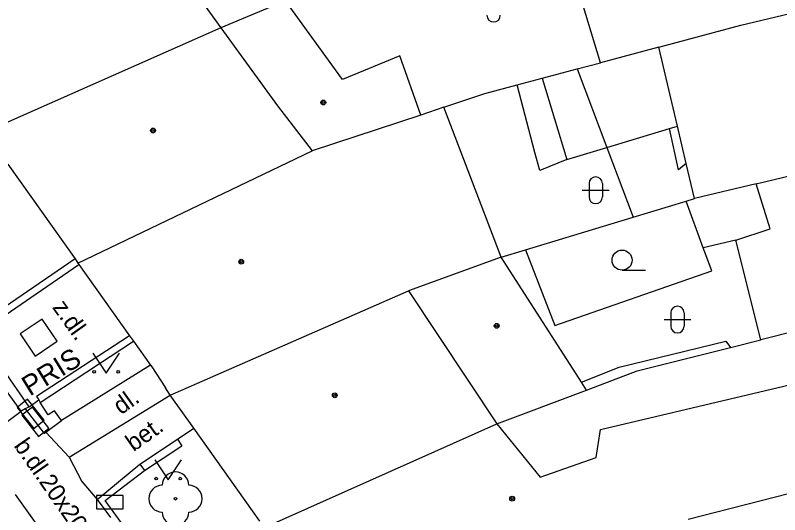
# Model space of a CAD drawing. Extents: x -595546 to -593986, y -1160845 to -1159202.
# Drawn here: x -595239.81 to -595211.21, y -1160525.16 to -1160506.47 of the extents above; entities that cross this region are included whole.
import ezdxf

# ---------------------------------------------------------------- set-up
doc = ezdxf.new("R2010")
doc.units = 0
for name, color, linetype in [('DOP - kresba z DSPS bez souradnic', 7, 'Continuous'), ('DOP - rozhrani ploch obecne', 7, 'Continuous'), ('Level 22', 7, 'Continuous'), ('Level 24', 7, 'Continuous'), ('Level 26', 7, 'Continuous'), ('Level 36', 7, 'Continuous'), ('Level 39', 7, 'Continuous'), ('TM - budovy zdene_ betonove - VP', 7, 'Continuous'), ('TM - chodniky - VP', 7, 'Continuous'), ('TM - letecke snimky - pomocna linie', 7, 'Continuous'), ('TM - plot drateny_ kovovy - VP', 7, 'Continuous'), ('TM - podezdivka plotu - VP', 7, 'Continuous'), ('TM - pomocna konstrukcni linie', 7, 'Continuous'), ('TM - popis objektu', 7, 'Continuous'), ('TM - popis povrchu', 7, 'Continuous'), ('TM - rozhrani mezi zpev. plochami mezi sebou - VP', 7, 'Continuous'), ('TM - rozhrani ploch obecne - VP', 7, 'Continuous'), ('TM - vjezd na pozemek', 7, 'Continuous'), ('TM - vstup do budovy - zdene_ betonove', 7, 'Continuous'), ('TM - zed operna - VP', 7, 'Continuous')]:
    doc.layers.add(name, color=color, linetype=linetype)

msp = doc.modelspace()

# ---------------------------------------------------------------- linework, layer by layer
at = {"layer": 'DOP - kresba z DSPS bez souradnic'}
for points in [[(-595220.1, -1160508.82), (-595219.18, -1160511.86)], [(-595220.37, -1160511.6), (-595221.04, -1160509.07)], [(-595217.68, -1160511.41), (-595215.33, -1160510.71)], [(-595215.33, -1160510.71), (-595215.04, -1160510.62)], [(-595215, -1160512.25), (-595215.33, -1160510.71)], [(-595219.18, -1160511.86), (-595217.68, -1160511.41)], [(-595220.19, -1160512.28), (-595220.37, -1160511.6)], [(-595219.18, -1160511.86), (-595220.19, -1160512.28)], [(-595214.71, -1160512.01), (-595215, -1160512.25)], [(-595214.07, -1160515.17), (-595214.71, -1160513.42)], [(-595212.85, -1160514.88), (-595214.07, -1160515.17)], [(-595220.72, -1160515.24), (-595219.63, -1160518.08)], [(-595213.75, -1160516.03), (-595214.07, -1160515.17)], [(-595219.63, -1160518.08), (-595213.75, -1160516.03)], [(-595217.22, -1160519.64), (-595213.23, -1160518.66)], [(-595213.23, -1160518.66), (-595213.05, -1160518.9)], [(-595218.63, -1160520.2), (-595217.22, -1160519.64)]]:
    msp.add_lwpolyline(points, dxfattribs=at)
at = {"layer": 'DOP - rozhrani ploch obecne'}
for points in [[(-595212.67, -1160506.84), (-595177.61, -1160498.48)], [(-595217.91, -1160508.24), (-595219.69, -1160502.4)], [(-595212.09, -1160512.77), (-595176.8, -1160504.27)], [(-595215.73, -1160507.66), (-595212.67, -1160506.84)], [(-595215.73, -1160507.66), (-595217.91, -1160508.24)], [(-595215.04, -1160510.62), (-595215.73, -1160507.66)], [(-595218.79, -1160508.47), (-595217.91, -1160508.24)], [(-595220.1, -1160508.82), (-595218.79, -1160508.47)], [(-595221.04, -1160509.07), (-595220.1, -1160508.82)], [(-595222.24, -1160509.39), (-595221.04, -1160509.07)], [(-595223.78, -1160509.9), (-595222.24, -1160509.39)], [(-595214.71, -1160512.01), (-595215.04, -1160510.62)], [(-595214.4, -1160513.33), (-595214.71, -1160512.01)], [(-595212.09, -1160512.77), (-595214.4, -1160513.33)], [(-595211.57, -1160514.46), (-595212.09, -1160512.77)], [(-595216.7, -1160514.02), (-595214.71, -1160513.42)], [(-595214.71, -1160513.42), (-595214.4, -1160513.33)], [(-595220.72, -1160515.24), (-595216.7, -1160514.02)], [(-595212.85, -1160514.88), (-595211.57, -1160514.46)], [(-595211.92, -1160518.62), (-595212.85, -1160514.88)], [(-595221.63, -1160515.52), (-595220.72, -1160515.24)], [(-595204.85, -1160516.83), (-595211.92, -1160518.62)], [(-595213.05, -1160518.9), (-595211.92, -1160518.62)], [(-595216.54, -1160519.78), (-595213.05, -1160518.9)], [(-595218.44, -1160520.5), (-595216.54, -1160519.78)]]:
    msp.add_lwpolyline(points, dxfattribs=at)
at = {"layer": 'Level 22'}
msp.add_circle((-595233.82, -1160524.56), 0.05, dxfattribs=at)
for centre, start, end in [((-595233.82, -1160524.06), 0, 180), ((-595234.32, -1160524.56), 90, 270), ((-595233.32, -1160524.56), 270, 90), ((-595233.82, -1160525.06), 180, 0)]:
    msp.add_arc(centre, 0.5, start, end, dxfattribs=at)
at = {"layer": 'Level 24'}
for points in [[(-595239.747, -1160521.145), (-595239.124, -1160521.927), (-595238.733, -1160521.615), (-595239.356, -1160520.833)], [(-595239.565, -1160521.44), (-595238.949, -1160522.228), (-595238.555, -1160521.92), (-595239.171, -1160521.132)], [(-595236.778, -1160524.939), (-595235.778, -1160524.939), (-595235.778, -1160524.439), (-595236.778, -1160524.439)]]:
    msp.add_lwpolyline(points, close=True, dxfattribs=at)
at = {"layer": 'Level 26'}
msp.add_lwpolyline([(-595239.077, -1160519.224), (-595238.246, -1160518.667), (-595238.803, -1160517.836), (-595239.634, -1160518.393)], close=True, dxfattribs=at)
at = {"layer": 'Level 36'}
for p, q in [((-595218.346, -1160512.766), (-595218.346, -1160513.266)), ((-595217.846, -1160512.766), (-595217.846, -1160513.266)), ((-595218.596, -1160513.016), (-595217.596, -1160513.016)), ((-595217.11, -1160516.005), (-595216.235, -1160516.005)), ((-595215.286, -1160517.606), (-595215.286, -1160518.106)), ((-595214.786, -1160517.606), (-595214.786, -1160518.106)), ((-595215.536, -1160517.856), (-595214.536, -1160517.856))]:
    msp.add_line(p, q, dxfattribs=at)
for points in [[(-595236.91, -1160519.11), (-595236.41, -1160519.86), (-595235.91, -1160519.11)], [(-595234.59, -1160523.11), (-595234.09, -1160523.86), (-595233.59, -1160523.11)]]:
    msp.add_lwpolyline(points, dxfattribs=at)
for centre, radius in [((-595217.11, -1160515.63), 0.375), ((-595236.86, -1160519.81), 0.05), ((-595235.961, -1160519.81), 0.05), ((-595234.54, -1160523.81), 0.05), ((-595233.641, -1160523.81), 0.05)]:
    msp.add_circle(centre, radius, dxfattribs=at)
for centre, start, end in [((-595221.916, -1160506.466), 180, 0), ((-595218.096, -1160512.766), 0, 180), ((-595218.096, -1160513.266), 180, 0), ((-595215.036, -1160517.606), 0, 180), ((-595215.036, -1160518.106), 180, 0)]:
    msp.add_arc(centre, 0.25, start, end, dxfattribs=at)
at = {"layer": 'Level 39'}
for centre, radius in [((-595228.29, -1160509.73), 0.09), ((-595228.29, -1160509.73), 0.0398), ((-595234.66, -1160510.78), 0.09), ((-595234.66, -1160510.78), 0.0398), ((-595231.36, -1160515.69), 0.09), ((-595231.36, -1160515.69), 0.0398), ((-595221.8, -1160518.09), 0.09), ((-595221.8, -1160518.09), 0.0398), ((-595227.86, -1160520.69), 0.09), ((-595227.86, -1160520.69), 0.0398), ((-595221.22, -1160524.56), 0.09), ((-595221.22, -1160524.56), 0.0398)]:
    msp.add_circle(centre, radius, dxfattribs=at)
at = {"layer": 'TM - budovy zdene_ betonove - VP'}
for points in [[(-595233.2, -1160505.44), (-595232.12, -1160506.93)], [(-595229.7, -1160505.92), (-595232.12, -1160506.93)], [(-595227.57, -1160508.87), (-595229.7, -1160505.92)], [(-595232.12, -1160506.93), (-595240.95, -1160510.84)], [(-595232.12, -1160506.93), (-595230, -1160509.86)], [(-595225.43, -1160507.99), (-595227.57, -1160508.87)], [(-595224.64, -1160510.2), (-595225.43, -1160507.99)], [(-595230, -1160509.86), (-595228.7, -1160511.54)], [(-595223.78, -1160509.9), (-595224.64, -1160510.2)], [(-595221.63, -1160515.52), (-595223.78, -1160509.9)], [(-595224.64, -1160510.2), (-595228.7, -1160511.54)], [(-595237.47, -1160515.74), (-595228.7, -1160511.54)], [(-595240.09, -1160512.04), (-595237.58, -1160515.58)], [(-595237.58, -1160515.58), (-595237.47, -1160515.74)], [(-595221.63, -1160515.52), (-595225.1, -1160516.78)], [(-595218.63, -1160520.2), (-595221.63, -1160515.52)], [(-595237.47, -1160515.74), (-595237.44, -1160515.79)], [(-595237.44, -1160515.79), (-595235.54, -1160518.46)], [(-595234.02, -1160520.68), (-595225.1, -1160516.78)], [(-595225.1, -1160516.78), (-595221.8, -1160521.76)], [(-595235.54, -1160518.46), (-595235.39, -1160518.67)], [(-595235.39, -1160518.67), (-595234.76, -1160519.56)], [(-595234.76, -1160519.56), (-595234.71, -1160519.63)], [(-595217.92, -1160521.97), (-595207.63, -1160519.54)], [(-595218.44, -1160520.5), (-595218.63, -1160520.2)], [(-595234.02, -1160520.68), (-595234.2, -1160520.41)], [(-595221.8, -1160521.76), (-595218.44, -1160520.5)], [(-595233.14, -1160521.92), (-595234.02, -1160520.68)], [(-595230.66, -1160525.4), (-595233.14, -1160521.92)], [(-595230.49, -1160525.64), (-595221.8, -1160521.76)], [(-595221.8, -1160521.76), (-595220.17, -1160523.76)], [(-595218.08, -1160523.02), (-595217.92, -1160521.97)], [(-595220.17, -1160523.76), (-595218.08, -1160523.02)], [(-595206.59, -1160523.28), (-595214.64, -1160525.34)]]:
    msp.add_lwpolyline(points, dxfattribs=at)
at = {"layer": 'TM - chodniky - VP'}
msp.add_lwpolyline([(-595239.82, -1160524.4), (-595238.16, -1160526.72)], dxfattribs=at)
at = {"layer": 'TM - letecke snimky - pomocna linie'}
for points in [[(-595218.79, -1160508.47), (-595217.68, -1160511.41)], [(-595217.68, -1160511.41), (-595216.7, -1160514.02)]]:
    msp.add_lwpolyline(points, dxfattribs=at)
at = {"layer": 'TM - plot drateny_ kovovy - VP'}
for points in [[(-595237.8, -1160523.01), (-595234.02, -1160520.68)], [(-595234.98, -1160523.51), (-595233.58, -1160522.58)], [(-595236.45, -1160524.63), (-595234.98, -1160523.51)], [(-595237.32, -1160523.92), (-595236.75, -1160524.59)], [(-595234.16, -1160527.78), (-595236.45, -1160524.63)]]:
    msp.add_lwpolyline(points, dxfattribs=at)
at = {"layer": 'TM - podezdivka plotu - VP'}
for points in [[(-595237.58, -1160515.58), (-595241.35, -1160518.17)], [(-595235.54, -1160518.46), (-595239.02, -1160520.74)], [(-595234.76, -1160519.56), (-595238.08, -1160521.63)], [(-595239.02, -1160520.74), (-595238.94, -1160520.86)], [(-595238.94, -1160520.86), (-595238.88, -1160520.96)], [(-595239.44, -1160521.2), (-595238.74, -1160522.12)], [(-595238.67, -1160522.07), (-595238.08, -1160521.63)], [(-595238.74, -1160522.12), (-595238.67, -1160522.07)], [(-595238.67, -1160522.07), (-595237.8, -1160523.01)], [(-595235.15, -1160523.27), (-595233.75, -1160522.33)], [(-595233.75, -1160522.33), (-595233.58, -1160522.58)], [(-595236.75, -1160524.59), (-595235.15, -1160523.27)], [(-595235.15, -1160523.27), (-595234.98, -1160523.51)], [(-595236.75, -1160524.59), (-595236.25, -1160525.26)]]:
    msp.add_lwpolyline(points, dxfattribs=at)
at = {"layer": 'TM - pomocna konstrukcni linie'}
for points in [[(-595239.3, -1160521.12), (-595238.94, -1160520.86)], [(-595238.08, -1160521.63), (-595238.35, -1160521.27), (-595238.58, -1160521.42), (-595238.88, -1160520.96)]]:
    msp.add_lwpolyline(points, dxfattribs=at)
at = {"layer": 'TM - rozhrani mezi zpev. plochami mezi sebou - VP'}
for points in [[(-595239.3, -1160521.12), (-595241.21, -1160518.38)], [(-595239.6, -1160521.29), (-595241.53, -1160518.63)], [(-595239.3, -1160521.12), (-595239.44, -1160521.2)], [(-595241.21, -1160522.48), (-595239.6, -1160521.29)], [(-595239.44, -1160521.2), (-595239.6, -1160521.29)]]:
    msp.add_lwpolyline(points, dxfattribs=at)
at = {"layer": 'TM - rozhrani ploch obecne - VP'}
msp.add_lwpolyline([(-595233.75, -1160522.33), (-595233.14, -1160521.92)], dxfattribs=at)
at = {"layer": 'TM - vjezd na pozemek'}
msp.add_lwpolyline([(-595237.8, -1160523.01), (-595237.32, -1160523.92)], dxfattribs=at)
at = {"layer": 'TM - vstup do budovy - zdene_ betonove'}
msp.add_lwpolyline([(-595234.71, -1160519.63), (-595234.2, -1160520.41)], dxfattribs=at)
at = {"layer": 'TM - zed operna - VP'}
for points in [[(-595241.21, -1160518.38), (-595237.44, -1160515.79)], [(-595238.88, -1160520.96), (-595235.39, -1160518.67)]]:
    msp.add_lwpolyline(points, dxfattribs=at)

# ---------------------------------------------------------------- texts
at = {"layer": 'TM - popis objektu'}
msp.add_text('PRIS', height=0.75, rotation=31.7171, dxfattribs=at).set_placement((-595239.27, -1160520.74))
at = {"layer": 'TM - popis povrchu'}
for s, rotation, p in [('z.dl.', 305.4708, (-595238.45, -1160517.4)), ('dl.', 35.4708, (-595235.86, -1160521.44)), ('bet.', 35.4708, (-595235.39, -1160522.82)), ('b.dl.20x20', 304.9261, (-595239.89, -1160522.58))]:
    msp.add_text(s, height=0.65, rotation=rotation, dxfattribs=at).set_placement(p)

doc.saveas('drawing.dxf')
